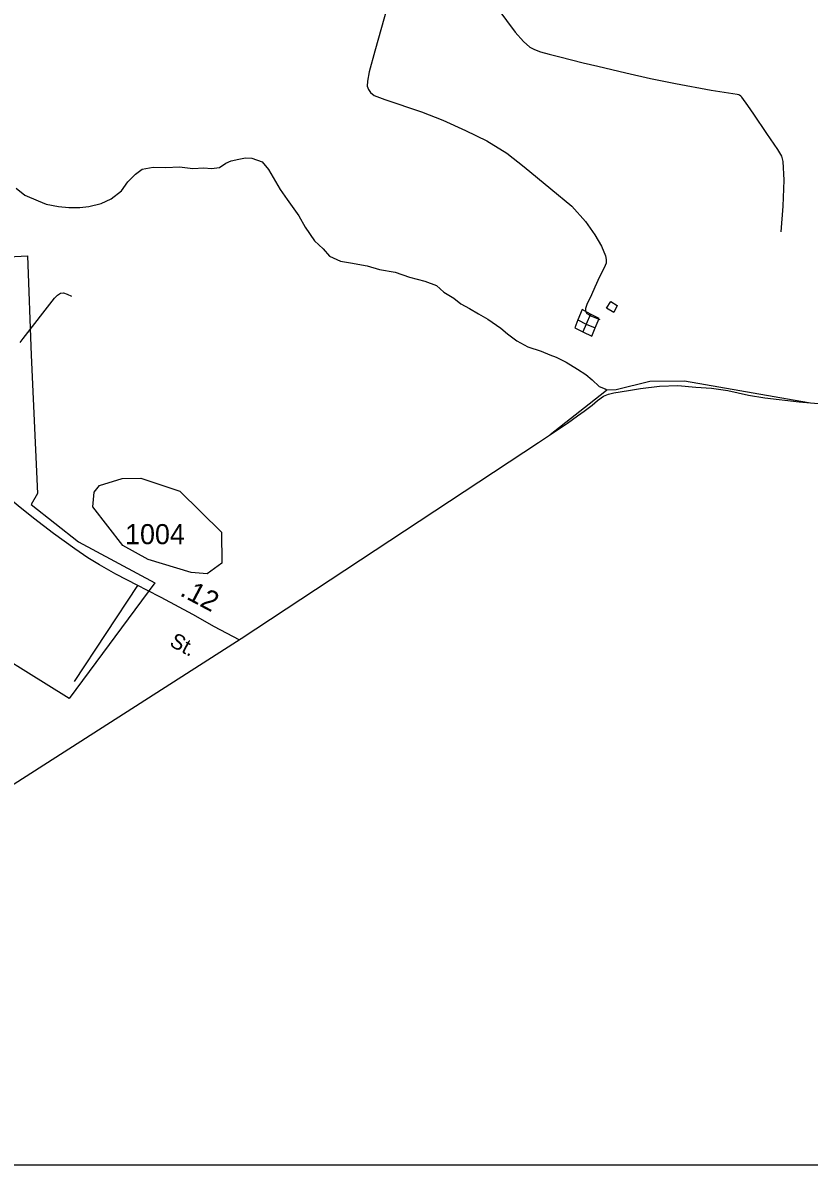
# Model space of a CAD drawing. Extents: x 2206922 to 2357709, y 510027 to 673830.
# Drawn here: x 2281854 to 2286750, y 521584 to 528698 of the extents above; entities that cross this region are included whole.
import ezdxf

# ---------------------------------------------------------------- set-up
doc = ezdxf.new("R2010")
doc.units = 0
for name, color, linetype in [('Exist Boundary Political City Limit New', 7, 'Continuous'), ('Exist Boundary Political CountyLine', 7, 'Continuous'), ('Exist Hydrographic Creek Single Shore', 7, 'Continuous'), ('Exist Hydrographic Misc Water Feature', 7, 'Continuous'), ('Exist Hydrographic Pond Under 1500 Sq Ft', 7, 'Continuous'), ('Exist Road Non-System Type 51', 7, 'Continuous'), ('Exist Road Secondary Mileage Hundredths English Label', 7, 'Continuous'), ('Exist Road Secondary Type 51 Attributed', 7, 'Continuous'), ('Exist Road Secondary Type 51 Label', 7, 'Continuous'), ('Exist Road Secondary Type 51 Number Label', 7, 'Continuous'), ('Map Preparation Boundary City Limit Buffer Line', 7, 'Continuous'), ('Map Preparation Inset Cut Line', 7, 'Continuous')]:
    doc.layers.add(name, color=color, linetype=linetype)

msp = doc.modelspace()

# ---------------------------------------------------------------- linework, layer by layer
at = {"layer": 'Exist Boundary Political City Limit New'}
msp.add_lwpolyline([(2281250.2, 527213.7), (2281882.8, 527247.7), (2281905.2, 526629.2), (2281945, 525766.8), (2281905.2, 525698.8), (2282200.2, 525466.1), (2282676.8, 525210.8), (2282143.5, 524490.2), (2281474.5, 524904.4)], dxfattribs=at)
at = {"layer": 'Exist Boundary Political CountyLine'}
for points in [[(2285064.4, 526085.3), (2285246, 526205.2), (2285307.7, 526249.7), (2285349.3, 526280.1), (2285399, 526316.7), (2285432.5, 526345), (2285470.3, 526373.2), (2285500.1, 526385.4), (2285534.1, 526393.7), (2285626, 526408.7), (2285699.8, 526421.4), (2285817.6, 526434.4), (2285931.5, 526439.5), (2286043.6, 526428.6), (2286141.5, 526423.5), (2286243.5, 526408.4), (2286371.9, 526379.7), (2286473.9, 526362.6), (2286688, 526338.7), (2286902.1, 526318.8)], [(2280456, 523086), (2280984.2, 523436.8), (2283213.7, 524862.9), (2285064.4, 526085.3)]]:
    msp.add_lwpolyline(points, dxfattribs=at)
at = {"layer": 'Exist Hydrographic Creek Single Shore'}
msp.add_lwpolyline([(2281812.4, 527668.8), (2281866.7, 527624.9), (2281949, 527589.1), (2281999, 527569.3), (2282075.3, 527553.6), (2282141.3, 527547.7), (2282209.2, 527548), (2282265.2, 527554.3), (2282341.2, 527572.6), (2282405, 527602.8), (2282469, 527651.1), (2282508.8, 527707.3), (2282556.5, 527755.6), (2282596.3, 527787.8), (2282666.2, 527800), (2282744.2, 527796.3), (2282830.3, 527800.6), (2282912.5, 527790.9), (2282980.6, 527795.1), (2283028.6, 527791.3), (2283078.6, 527797.5), (2283118.6, 527823.7), (2283152.2, 527837.8), (2283198.4, 527850), (2283240.2, 527858.2), (2283280.2, 527856.3), (2283344.6, 527832.5), (2283384.7, 527784.6), (2283457.3, 527660.7), (2283499.6, 527598.8), (2283572, 527496.9), (2283612.4, 527424.9), (2283670.8, 527341), (2283724.9, 527291.1), (2283763.3, 527245.2), (2283831.3, 527213.4), (2283893.5, 527203.6), (2283997.4, 527183.9), (2284075.8, 527162.2), (2284171.7, 527144.5), (2284262, 527114.7), (2284356.1, 527089), (2284430.3, 527061.3), (2284474.6, 527021.4), (2284536.7, 526983.5), (2284580.8, 526947.7), (2284634.9, 526919.8), (2284691.3, 526886), (2284749.4, 526852.1), (2284829.5, 526796.3), (2284871.8, 526760.4), (2284930, 526718.6), (2284998.3, 526680.8), (2285082.4, 526653.1), (2285134.5, 526631.2), (2285174.6, 526615.3), (2285236.8, 526585.5), (2285307.1, 526541.7), (2285359, 526507.9), (2285399.4, 526473.9), (2285443.5, 526434.1), (2285479.6, 526418.2), (2285491, 526413)], dxfattribs=at)
at = {"layer": 'Exist Hydrographic Misc Water Feature'}
for p, q in [((2285309.6, 526847.6), (2285361.9, 526822.1)), ((2285389.3, 526884.3), (2285361.9, 526822.1)), ((2285361.9, 526822.1), (2285340.3, 526773.9)), ((2285361.9, 526822.1), (2285418, 526798.6))]:
    msp.add_line(p, q, dxfattribs=at)
for points in [[(2285514.6, 526963.4), (2285554.6, 526937.9), (2285533.1, 526893.7), (2285488.8, 526921.2), (2285514.6, 526963.4)], [(2285309.6, 526847.6), (2285290.1, 526799.4), (2285340.3, 526773.9)], [(2285389.3, 526884.3), (2285337, 526911.8), (2285309.6, 526847.6)], [(2285418, 526798.6), (2285443.5, 526856.9), (2285389.3, 526884.3)], [(2285340.3, 526773.9), (2285396.5, 526746.5), (2285418, 526798.6)], [(2285491, 526413), (2285549.1, 526415), (2285757, 526466.6), (2285973.1, 526468.9), (2286745.8, 526333.4)], [(2285137.7, 526133.7), (2285478.1, 526402.7), (2285491, 526413)]]:
    msp.add_lwpolyline(points, dxfattribs=at)
at = {"layer": 'Exist Hydrographic Pond Under 1500 Sq Ft'}
msp.add_lwpolyline([(2282903.1, 525274.6), (2282635.1, 525355.3), (2282476, 525443.9), (2282291, 525683.7), (2282298, 525775.3), (2282331, 525817.4), (2282472.1, 525860.4), (2282588.9, 525861.3), (2282831.1, 525781), (2283091.9, 525526.5), (2283094, 525333), (2283002.9, 525266), (2282903.1, 525274.6)], dxfattribs=at)
at = {"layer": 'Exist Road Non-System Type 51'}
for p, q in [((2281837.1, 526706.8), (2281855.9, 526731.2)), ((2282176.7, 524595.4), (2282570.6, 525192.9))]:
    msp.add_line(p, q, dxfattribs=at)
for points in [[(2284582.9, 529094.5), (2284919.3, 528640.8), (2284971.9, 528581.4), (2285010.2, 528547.6), (2285040.3, 528532), (2285077.4, 528517.1), (2285132.1, 528503.1), (2285196.9, 528486.6), (2285343.1, 528449.7), (2285434.6, 528429.3), (2285522.3, 528407.7), (2285608.8, 528387.4), (2285762.6, 528351.7), (2285917.7, 528319.9), (2286138.8, 528279.2), (2286300.8, 528254.5), (2286311, 528252.3), (2286317.2, 528248.9), (2286324, 528243.2), (2286329.5, 528234.7), (2286365.1, 528183.9), (2286403.2, 528130.4), (2286484.6, 528009.6), (2286553.2, 527909.1), (2286577.4, 527867.2), (2286586.3, 527834.1), (2286592.6, 527718.4), (2286586.3, 527555.6), (2286573.6, 527396.6)], [(2284143.1, 528870.6), (2284046.5, 528522.2), (2284009.6, 528392.4), (2283999.5, 528335.2), (2283998.2, 528303.4), (2284005.8, 528283.1), (2284019.8, 528264), (2284041.4, 528244.9), (2284107.5, 528220.7), (2284336.3, 528143.1), (2284469.8, 528092.3), (2284609.6, 528027.4), (2284743.1, 527962.5), (2284867.7, 527886.2), (2284975.7, 527801), (2285142.2, 527664.9), (2285273.2, 527556.8), (2285358.3, 527461.4), (2285415.5, 527377.5), (2285457.5, 527306.5), (2285482.9, 527247.8), (2285486.7, 527223.6), (2285485.5, 527200.7), (2285474, 527171.5), (2285444.8, 527115.5), (2285415.5, 527051.9), (2285395.2, 527004.8), (2285366, 526943.8), (2285357.1, 526918.4), (2285358.3, 526901.8), (2285366, 526887.8), (2285393.9, 526871.3), (2285447.3, 526850.9)], [(2281855.9, 526731.2), (2282050.4, 526982.8), (2282070.2, 527003), (2282088, 527015.1), (2282108.1, 527017.3), (2282130.1, 527007.4), (2282158.2, 526995.9)]]:
    msp.add_lwpolyline(points, dxfattribs=at)
at = {"layer": 'Exist Road Secondary Type 51 Attributed'}
msp.add_lwpolyline([(2283200.6, 524854.5), (2283048.4, 524936.7), (2282912.5, 525013.9), (2282715.6, 525118.1), (2282627, 525164.7), (2282570.6, 525192.9), (2282434.3, 525263.5), (2282331.9, 525322.5), (2282259.6, 525365.8), (2282179, 525422.9), (2282046.1, 525517.5), (2281921.3, 525612.4), (2281824.7, 525689.3), (2281705.9, 525788.3), (2281523.5, 525923), (2281378.8, 526035.4), (2281317, 526072.8), (2281118.4, 526221.1), (2281041.6, 526267.6), (2280900.8, 526366.2), (2280494.5, 526640.3), (2279966, 526987.5), (2279508.8, 527318.1)], dxfattribs=at)
at = {"layer": 'Map Preparation Boundary City Limit Buffer Line'}
msp.add_lwpolyline([(2281250.2, 527213.7), (2281882.8, 527247.7), (2281905.2, 526629.2), (2281945, 525766.8), (2281905.2, 525698.8), (2282200.2, 525466.1), (2282676.8, 525210.8), (2282143.5, 524490.2), (2281474.5, 524904.4)], dxfattribs=at)
at = {"layer": 'Map Preparation Inset Cut Line'}
msp.add_lwpolyline([(2282834.5, 540252.9), (2289054.2, 540252.9), (2289054.2, 521583.5), (2268884.2, 521583.5)], dxfattribs=at)

# ---------------------------------------------------------------- texts
at = {"layer": 'Exist Road Secondary Mileage Hundredths English Label'}
msp.add_text('.12', height=125, rotation=332.13454, dxfattribs=at).set_placement((2282826.2, 525134.5))
at = {"layer": 'Exist Road Secondary Type 51 Label'}
msp.add_text('St.', height=95, rotation=332.13454, dxfattribs=at).set_placement((2282761.5, 524820.5))
at = {"layer": 'Exist Road Secondary Type 51 Number Label'}
msp.add_text('1004', height=125, dxfattribs=at).set_placement((2282491, 525451.1))

doc.saveas('drawing.dxf')
